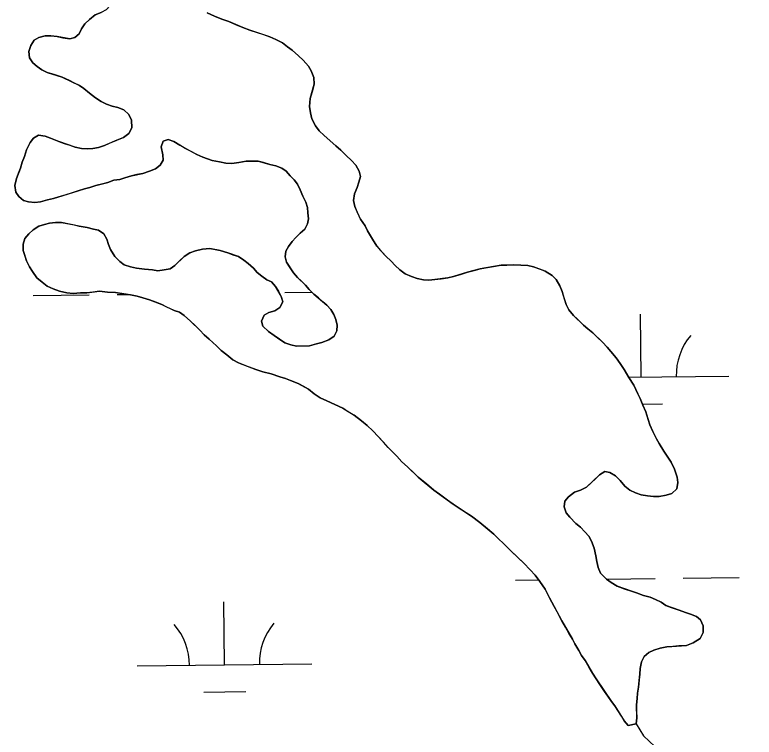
# Model space of a CAD drawing. Extents: x 3694830 to 3732949, y 415201 to 440970.
# Drawn here: x 3728296.6 to 3728719.7, y 427189.6 to 427603 of the extents above; entities that cross this region are included whole.
import ezdxf

# ---------------------------------------------------------------- set-up
doc = ezdxf.new("R2010")
doc.units = 0
doc.layers.add('V-TOPO-SHOR', color=7, linetype='Continuous')
doc.layers.add('V-WETL-SWMP', color=7, linetype='Continuous')

msp = doc.modelspace()

# ---------------------------------------------------------------- linework, layer by layer
at = {"layer": 'V-TOPO-SHOR'}
for points in [[(3728333.54, 427562.56), (3728330.8, 427563.86), (3728327.83, 427565.38), (3728323.73, 427567.32), (3728319.17, 427568.81), (3728315.08, 427570.08), (3728312.11, 427571.6), (3728309.36, 427573.35), (3728306.83, 427575.55), (3728304.96, 427578.45), (3728304.66, 427582.06), (3728305.72, 427585.47), (3728307.69, 427588.45), (3728310.37, 427590.08), (3728313.96, 427591.06), (3728317.12, 427590.91), (3728320.75, 427590.53), (3728324.15, 427589.92), (3728328, 427589.33), (3728330.92, 427590.07), (3728333.36, 427592.15), (3728334.66, 427594.89), (3728336.63, 427597.87), (3728339.29, 427600.41), (3728342.62, 427602.97), (3728345.98, 427604.39)], [(3728406.75, 427604.1), (3728410.86, 427602.15), (3728414.96, 427600.43), (3728419.06, 427599.16), (3728422.93, 427597.44), (3728427.03, 427595.72), (3728431.13, 427594.22), (3728438.87, 427591.67), (3728442.51, 427590.4), (3728445.93, 427588.89), (3728449.81, 427586.94), (3728452.57, 427584.74), (3728455.32, 427582.76), (3728459, 427579.45), (3728461.54, 427577.02), (3728464.55, 427573.7), (3728466.19, 427571.02), (3728467.62, 427567.21), (3728467.93, 427563.38), (3728466.67, 427558.83), (3728465.62, 427555.19), (3728465.27, 427550.44), (3728465.79, 427546.84), (3728466.54, 427543.47), (3728468.66, 427539.45), (3728470.76, 427536.55), (3728473.52, 427533.9), (3728476.98, 427530.81), (3728480.2, 427527.94), (3728483.19, 427525.52), (3728486.19, 427522.42)], [(3728455.38, 427473.2), (3728457.37, 427475.5), (3728459.8, 427478.04), (3728462.46, 427480.36), (3728463.98, 427483.33), (3728464.59, 427486.27), (3728464.29, 427489.66), (3728464, 427492.81), (3728463.04, 427495.73), (3728461.38, 427499.31), (3728459.95, 427502.89), (3728458.3, 427506.02), (3728456.44, 427508.47), (3728454.13, 427510.9), (3728451.82, 427513.56), (3728449.29, 427515.32), (3728445.88, 427516.6), (3728442.47, 427517.43), (3728438.83, 427518.48), (3728435.88, 427519.33), (3728432.49, 427519.25), (3728428.88, 427519.18), (3728424.83, 427518.41), (3728420.77, 427517.88), (3728417.39, 427518.03), (3728413.75, 427518.86), (3728409.44, 427519.67), (3728404.21, 427521.59), (3728400.79, 427523.1), (3728397.13, 427525.05), (3728394.16, 427526.58), (3728390.96, 427528.31), (3728387.53, 427530.5), (3728384.34, 427531.56), (3728381.43, 427530.6), (3728380.36, 427527.41), (3728381.36, 427522.91), (3728381.43, 427519.75), (3728379.68, 427517.01), (3728377.02, 427514.92), (3728373.66, 427513.49), (3728369.84, 427512.28), (3728366.47, 427511.53), (3728363.32, 427510.79), (3728359.5, 427509.8), (3728356.59, 427508.84), (3728353.21, 427508.31), (3728349.85, 427507.11), (3728346.93, 427506.37), (3728342.88, 427505.38), (3728339.52, 427504.18), (3728336.37, 427503.44), (3728332.78, 427502.23), (3728328.74, 427501.02), (3728325.83, 427500.05), (3728321.79, 427498.84), (3728318.64, 427497.87), (3728315.27, 427497.12), (3728311.23, 427495.9), (3728308.07, 427495.61), (3728304.45, 427495.99), (3728301.5, 427496.83), (3728298.97, 427499.03), (3728297.11, 427501.48), (3728296.57, 427505.31), (3728297.62, 427509.39), (3728298.68, 427512.35), (3728299.75, 427515.31), (3728300.81, 427518.73), (3728302.1, 427521.91), (3728303.37, 427525.78), (3728305.31, 427529.89), (3728307.3, 427532.42), (3728310.2, 427534.06), (3728314.05, 427533.46), (3728317.01, 427532.4), (3728321.79, 427530.46), (3728324.75, 427529.4), (3728328.16, 427528.34), (3728331.12, 427527.27), (3728334.75, 427526.45), (3728338.15, 427526.29), (3728341.3, 427526.58), (3728344.46, 427527.1), (3728347.82, 427528.3), (3728350.73, 427529.49), (3728354.98, 427531.17), (3728358.79, 427532.83), (3728361.9, 427535.15), (3728363.64, 427538.35), (3728363.33, 427542.64), (3728361.9, 427546), (3728358.91, 427548.64), (3728355.49, 427549.93), (3728352.31, 427550.76), (3728349.13, 427551.83), (3728345.93, 427553.34), (3728342.72, 427555.53), (3728339.28, 427558.17), (3728336.06, 427560.81), (3728333.54, 427562.56)], [(3728486.19, 427522.42), (3728489.19, 427519.55), (3728491.73, 427516.89), (3728493.61, 427513.54), (3728494.35, 427510.4), (3728493.51, 427507.22), (3728492.45, 427504.26), (3728490.94, 427500.61), (3728490.35, 427496.76), (3728491.1, 427493.39), (3728492.76, 427489.58), (3728494.42, 427486), (3728496.98, 427482.22), (3728498.4, 427479.31), (3728501.21, 427474.62), (3728503.78, 427470.61), (3728505.86, 427468.17), (3728508.87, 427464.85), (3728511.87, 427461.98), (3728514.18, 427459.54), (3728516.94, 427457.11), (3728519.93, 427454.69), (3728523.57, 427453.19), (3728526.76, 427452.12), (3728530.39, 427451.3), (3728533.56, 427451.14), (3728536.94, 427451.44), (3728540.54, 427451.96), (3728544.37, 427452.5), (3728547.52, 427453.24), (3728551.56, 427454.46), (3728555.6, 427455.67), (3728559.42, 427456.66), (3728562.79, 427457.63), (3728565.94, 427458.15), (3728570.44, 427458.92), (3728574.94, 427459.7), (3728578.1, 427459.76), (3728582.17, 427459.85), (3728586.23, 427459.71), (3728590.08, 427459.56), (3728593.48, 427458.73), (3728597.12, 427457.46), (3728600.08, 427456.39), (3728603.98, 427453.76), (3728606.29, 427451.55), (3728608.4, 427447.98), (3728609.82, 427444.62), (3728610.8, 427441.25), (3728612.01, 427437.22), (3728613.66, 427434.09), (3728616.21, 427430.98), (3728618.52, 427428.77), (3728621.98, 427425.45), (3728624.5, 427423.25), (3728627.26, 427421.05), (3728630.03, 427418.39), (3728632.8, 427415.74), (3728635.57, 427412.86), (3728637.65, 427410.42), (3728640.67, 427406.65), (3728642.99, 427403.53), (3728645.33, 427399.97), (3728647.91, 427395.51), (3728650.71, 427391.05), (3728653.08, 427386.13), (3728654.49, 427383.45), (3728655.93, 427379.64), (3728657.59, 427375.83), (3728658.8, 427372.02), (3728660, 427368.43), (3728661.66, 427364.62), (3728663.79, 427360.38), (3728665.2, 427357.7), (3728668, 427353.24), (3728670.33, 427349.9), (3728672.2, 427347), (3728674.1, 427342.97), (3728675.54, 427338.49), (3728676.06, 427335.34), (3728675.46, 427331.71), (3728672.58, 427329.16), (3728669.21, 427328.19), (3728665.39, 427327.43), (3728662, 427327.36), (3728658.61, 427327.74), (3728654.98, 427328.34), (3728651.79, 427329.4), (3728648.6, 427330.91), (3728645.61, 427333.34), (3728643.06, 427336.45), (3728640.29, 427339.1), (3728637.09, 427341.06), (3728634.14, 427341.67), (3728631.24, 427339.81), (3728629.03, 427337.73), (3728626.37, 427335.19), (3728623.71, 427332.65), (3728620.36, 427330.99), (3728616.77, 427329.79), (3728613.44, 427327.23)], [(3728326.34, 427443.82), (3728322.25, 427444.86), (3728318.61, 427446.14), (3728315.19, 427447.65), (3728312.2, 427450.07), (3728309.21, 427452.49), (3728306.65, 427456.05), (3728305.01, 427458.73), (3728303.36, 427462.3), (3728302.39, 427465.22), (3728301.43, 427468.14), (3728301.35, 427471.75), (3728302.41, 427474.93), (3728304.61, 427477.69), (3728307.05, 427480), (3728310.39, 427482.11), (3728313.54, 427483.08), (3728316.46, 427483.82), (3728319.84, 427484.11), (3728323.23, 427484.18), (3728326.4, 427483.57), (3728330.48, 427482.76), (3728333.43, 427482.14), (3728337.97, 427481.34), (3728341.61, 427480.28), (3728344.56, 427479.67), (3728347.53, 427477.7), (3728349.18, 427474.57), (3728350.15, 427471.65), (3728351.34, 427468.74), (3728353.91, 427464.73), (3728356.68, 427461.85), (3728359.2, 427459.87), (3728362.84, 427458.82), (3728366.25, 427457.99), (3728370.78, 427457.41), (3728375.3, 427457.05), (3728378.48, 427456.44), (3728382.08, 427456.97), (3728385.46, 427457.72), (3728388.13, 427459.58), (3728390.78, 427462.12), (3728393.44, 427464.66), (3728396.78, 427466.77), (3728399.92, 427467.96), (3728403.96, 427468.95), (3728408.25, 427469.27), (3728411.2, 427468.65), (3728414.15, 427468.04), (3728418.47, 427466.77), (3728421.43, 427465.71), (3728424.61, 427464.65), (3728427.59, 427462.67), (3728430.12, 427460.7), (3728433.11, 427458.05), (3728435.2, 427455.61), (3728437.95, 427453.41), (3728440.71, 427451.43), (3728443.45, 427450.14), (3728445.76, 427447.47), (3728447.4, 427444.8), (3728449.04, 427441.89), (3728450.01, 427438.75), (3728448.27, 427435.55), (3728445.37, 427433.69), (3728442.01, 427432.71), (3728439.33, 427431.07), (3728437.82, 427427.65), (3728438.56, 427424.73), (3728441.79, 427421.86), (3728445, 427419.45), (3728448.21, 427417.26), (3728451.19, 427415.29), (3728454.6, 427414.23), (3728457.78, 427413.39), (3728462.07, 427413.48), (3728465.23, 427413.55), (3728469.27, 427414.76), (3728472.19, 427415.5), (3728476.23, 427416.95), (3728479.34, 427419.04), (3728480.86, 427422.24), (3728481.02, 427425.4), (3728480.27, 427428.55), (3728479.08, 427431.46), (3728477.44, 427434.36), (3728475.13, 427436.8), (3728472.83, 427438.79), (3728470.29, 427440.99), (3728467.76, 427443.2), (3728465, 427445.85), (3728462.91, 427448.29), (3728460.6, 427450.5), (3728458.3, 427452.71), (3728455.98, 427455.37), (3728454.12, 427458.27), (3728452.02, 427461.39), (3728451.27, 427464.53), (3728451.66, 427467.7), (3728453.18, 427470.45), (3728455.38, 427473.2)], [(3728647.61, 427196.26), (3728645.29, 427198.92), (3728643.66, 427201.6), (3728641.55, 427204.94), (3728639.91, 427207.61), (3728638.06, 427210.06), (3728635.96, 427213.18), (3728634.09, 427215.85), (3728631.29, 427219.86), (3728629.2, 427222.98), (3728627.09, 427226.32), (3728625.22, 427229.44), (3728622.88, 427233.46), (3728620.78, 427236.35), (3728619.37, 427239.26), (3728617.03, 427243.05), (3728615.61, 427245.73), (3728613.74, 427248.85), (3728611.63, 427252.65), (3728609.52, 427256.22), (3728606.92, 427261.36), (3728605.28, 427264.49), (3728602.46, 427269.4), (3728600.1, 427274.32), (3728597.07, 427278.77), (3728594.28, 427282.32), (3728591.51, 427285.43), (3728587.81, 427289.19), (3728585.04, 427291.84), (3728580.2, 427296.48), (3728576.28, 427300.47), (3728573.29, 427303.12), (3728570.74, 427305.77), (3728567.06, 427308.86), (3728562.7, 427312.38), (3728557.88, 427316.12), (3728554.9, 427318.09), (3728551.46, 427320.27), (3728547.34, 427322.9), (3728544.13, 427325.31), (3728539.54, 427328.6), (3728536.33, 427331.02), (3728532.19, 427334.55), (3728527.36, 427338.51), (3728524.82, 427340.94), (3728521.36, 427344.26), (3728518.14, 427347.13), (3728515.13, 427350.45), (3728512.83, 427352.66), (3728510.29, 427355.32), (3728507.51, 427358.42), (3728504.5, 427361.75), (3728501.5, 427364.85), (3728498.27, 427367.94), (3728495.05, 427370.58), (3728490.69, 427373.88), (3728487.03, 427376.06), (3728484.28, 427377.81), (3728479.72, 427379.97), (3728475.16, 427382.13), (3728471.28, 427383.86), (3728467.84, 427386.04), (3728464.62, 427388.69), (3728461.88, 427390.21), (3728458.68, 427391.95), (3728454.35, 427393.67), (3728451.39, 427394.96), (3728448.21, 427395.8), (3728443.2, 427397.5), (3728438.43, 427398.75), (3728434.57, 427400.03), (3728428.87, 427402.16), (3728424.55, 427403.88), (3728421.35, 427405.62), (3728417.9, 427408.48), (3728414.68, 427410.9), (3728411.92, 427413.55), (3728407.77, 427417.3), (3728405, 427419.95), (3728402.46, 427422.61), (3728399.7, 427425.27), (3728397.16, 427427.7), (3728393.48, 427431.01), (3728390.73, 427432.75), (3728387.77, 427433.82), (3728383.66, 427435.77), (3728380.69, 427437.29), (3728377.28, 427438.57), (3728373.63, 427439.85), (3728369.77, 427441.12), (3728366.59, 427441.96), (3728362.73, 427442.78), (3728358.88, 427443.38), (3728354.12, 427444.18), (3728349.6, 427444.31), (3728345.06, 427444.89), (3728341.23, 427444.36), (3728337.86, 427443.83), (3728334.24, 427443.98), (3728329.96, 427443.44), (3728326.34, 427443.82)], [(3728613.44, 427327.23), (3728611.23, 427324.7), (3728610.85, 427321.53), (3728612.05, 427317.94), (3728614.14, 427315.5), (3728617.6, 427311.96), (3728620.36, 427309.76), (3728622.67, 427307.1), (3728624.98, 427304.66), (3728626.63, 427301.76), (3728628.07, 427297.72), (3728629.06, 427293.45), (3728629.58, 427290.07), (3728630.33, 427286.7), (3728631.75, 427283.57), (3728635.22, 427280.03), (3728637.75, 427278.05), (3728641.18, 427276.09), (3728645.27, 427274.6), (3728649.37, 427273.1), (3728652.32, 427272.26), (3728656.42, 427270.77), (3728660.06, 427269.71), (3728663.25, 427268.42), (3728666.44, 427266.91), (3728669.2, 427264.94), (3728672.16, 427263.87), (3728676.71, 427262.38), (3728680.35, 427260.88), (3728683.3, 427260.04), (3728686.72, 427258.76), (3728689.02, 427256.77), (3728690.45, 427253.42), (3728690.53, 427249.58), (3728688.79, 427246.15), (3728684.78, 427243.58), (3728680.97, 427242.15), (3728676.46, 427241.82), (3728673.08, 427241.52), (3728669.7, 427241.23), (3728665.87, 427240.47), (3728662.28, 427239.49), (3728659.37, 427238.07), (3728656.71, 427235.76), (3728655.19, 427232.79), (3728654.37, 427228.93), (3728654.21, 427225.77), (3728653.83, 427222.37), (3728653.47, 427218.29), (3728652.86, 427214.89), (3728652.7, 427211.73), (3728652.33, 427208.1), (3728652.41, 427204.27), (3728652.48, 427200.65), (3728652.1, 427197.26), (3728647.61, 427196.26)], [(3728652.1, 427197.26), (3728656.32, 427190.34), (3728662.77, 427184.38), (3728668.91, 427182.25), (3728678.69, 427179.07), (3728688.71, 427175.22), (3728697.41, 427170.21), (3728703.38, 427165.59), (3728708.03, 427159.36), (3728711.66, 427147.92), (3728711.19, 427137.97), (3728709.57, 427128.9), (3728709.05, 427121.66), (3728709.66, 427113.99), (3728710.92, 427108.14), (3728719.68, 427095.41)]]:
    msp.add_lwpolyline(points, dxfattribs=at)
at = {"layer": 'V-WETL-SWMP'}
for p, q in [((3728451.17, 427444.02), (3728466.71, 427444.21)), ((3728307.18, 427442.3), (3728339.18, 427442.68)), ((3728355.18, 427442.88), (3728361.66, 427442.95)), ((3728655.08, 427395.71), (3728654.65, 427431.7)), ((3728647.84, 427395.62), (3728705.07, 427396.3)), ((3728655.68, 427380.28), (3728667.26, 427380.42)), ((3728583.05, 427279.41), (3728596.44, 427279.57)), ((3728635.22, 427280.03), (3728663.05, 427280.36)), ((3728679.04, 427280.55), (3728711.04, 427280.93)), ((3728416.55, 427230.99), (3728416.12, 427266.99)), ((3728366.56, 427230.39), (3728466.55, 427231.58)), ((3728404.74, 427215.42), (3728428.74, 427215.7))]:
    msp.add_line(p, q, dxfattribs=at)
for points in [[(3728336.71, 427657.96), (3728336.56, 427654.79), (3728337.76, 427651.43), (3728338.73, 427647.84), (3728339.7, 427644.92), (3728340.44, 427642), (3728340.96, 427638.62), (3728341.72, 427635.02), (3728342.49, 427630.52), (3728343.7, 427626.93), (3728347.65, 427621.6), (3728349.75, 427618.48), (3728351.64, 427614.68), (3728351.93, 427611.29), (3728351.09, 427608.34), (3728348.89, 427605.81), (3728345.98, 427604.39), (3728342.62, 427602.97), (3728339.29, 427600.41)], [(3728339.29, 427600.41), (3728336.63, 427597.87), (3728334.66, 427594.89), (3728333.36, 427592.15), (3728330.92, 427590.07), (3728328, 427589.33), (3728320.75, 427590.53), (3728317.12, 427590.9), (3728313.96, 427591.06), (3728310.37, 427590.08), (3728307.69, 427588.45), (3728305.72, 427585.47), (3728304.66, 427582.06), (3728304.96, 427578.45), (3728306.83, 427575.55), (3728309.37, 427573.35), (3728312.11, 427571.6), (3728315.08, 427570.08), (3728323.72, 427567.33), (3728333.54, 427562.56), (3728336.06, 427560.81), (3728339.28, 427558.17), (3728342.72, 427555.53), (3728345.93, 427553.34), (3728349.13, 427551.82), (3728352.31, 427550.76), (3728355.49, 427549.93), (3728358.91, 427548.64), (3728361.9, 427546), (3728363.33, 427542.64), (3728363.64, 427538.35), (3728361.9, 427535.15), (3728358.79, 427532.83), (3728354.98, 427531.17), (3728347.82, 427528.3), (3728344.45, 427527.1), (3728341.3, 427526.58), (3728338.15, 427526.29), (3728334.75, 427526.45), (3728331.12, 427527.27), (3728321.79, 427530.46), (3728317.01, 427532.4), (3728314.05, 427533.46), (3728310.2, 427534.06), (3728307.29, 427532.42), (3728305.31, 427529.89), (3728303.37, 427525.78), (3728302.1, 427521.91), (3728300.81, 427518.72), (3728299.75, 427515.31), (3728297.62, 427509.4), (3728296.57, 427505.31), (3728297.11, 427501.48), (3728298.97, 427499.03), (3728301.5, 427496.83), (3728304.45, 427495.99), (3728308.07, 427495.61), (3728311.23, 427495.9), (3728315.27, 427497.12), (3728318.64, 427497.87), (3728332.78, 427502.23), (3728336.37, 427503.44), (3728339.52, 427504.18), (3728342.88, 427505.38), (3728349.85, 427507.11), (3728353.21, 427508.31), (3728356.59, 427508.84), (3728359.5, 427509.8), (3728363.32, 427510.79), (3728369.84, 427512.28), (3728373.66, 427513.49), (3728377.02, 427514.92), (3728379.68, 427517.01), (3728381.43, 427519.75), (3728381.36, 427522.91), (3728380.37, 427527.41), (3728381.43, 427530.6), (3728384.34, 427531.56), (3728387.53, 427530.5), (3728390.96, 427528.31), (3728400.79, 427523.1), (3728404.21, 427521.59), (3728409.44, 427519.67), (3728413.75, 427518.86), (3728417.39, 427518.03), (3728420.78, 427517.88), (3728424.83, 427518.41), (3728428.88, 427519.18), (3728435.88, 427519.33), (3728442.47, 427517.43), (3728445.88, 427516.6), (3728449.29, 427515.32), (3728451.82, 427513.56), (3728454.13, 427510.9), (3728456.44, 427508.47), (3728458.3, 427506.02), (3728459.95, 427502.89), (3728461.38, 427499.31), (3728463.04, 427495.73), (3728464, 427492.81), (3728464.29, 427489.66)], [(3728480.2, 427527.94), (3728473.52, 427533.9), (3728470.76, 427536.55), (3728468.66, 427539.45), (3728466.54, 427543.47), (3728465.79, 427546.84), (3728465.27, 427550.44), (3728465.62, 427555.19), (3728467.93, 427563.38), (3728467.62, 427567.21), (3728466.19, 427571.02), (3728464.55, 427573.7), (3728461.54, 427577.02), (3728459, 427579.45), (3728455.32, 427582.76), (3728452.57, 427584.74), (3728449.81, 427586.94), (3728445.93, 427588.89), (3728442.51, 427590.4), (3728431.13, 427594.22), (3728427.04, 427595.72), (3728419.06, 427599.16), (3728414.96, 427600.43), (3728410.86, 427602.15), (3728406.75, 427604.1)], [(3728631.75, 427283.57), (3728630.33, 427286.7), (3728629.58, 427290.08), (3728629.06, 427293.45), (3728628.07, 427297.72), (3728626.63, 427301.76), (3728624.98, 427304.66), (3728622.67, 427307.1), (3728620.36, 427309.76), (3728617.6, 427311.96), (3728614.14, 427315.5), (3728612.05, 427317.94), (3728610.85, 427321.53), (3728611.23, 427324.7), (3728613.44, 427327.23), (3728616.77, 427329.79), (3728620.36, 427330.99), (3728623.71, 427332.65), (3728631.24, 427339.81), (3728634.14, 427341.68), (3728637.09, 427341.06), (3728640.29, 427339.1), (3728643.06, 427336.44), (3728645.61, 427333.34), (3728648.6, 427330.91), (3728651.79, 427329.4), (3728654.98, 427328.34), (3728658.6, 427327.74), (3728662, 427327.36), (3728665.39, 427327.43), (3728669.21, 427328.19), (3728672.58, 427329.16), (3728675.46, 427331.71), (3728676.06, 427335.34), (3728675.54, 427338.49), (3728674.1, 427342.97), (3728672.2, 427347), (3728670.33, 427349.9), (3728668, 427353.24), (3728665.2, 427357.7), (3728663.79, 427360.38), (3728661.66, 427364.62), (3728660, 427368.43), (3728657.59, 427375.83), (3728655.93, 427379.64), (3728654.49, 427383.45), (3728653.08, 427386.13), (3728650.71, 427391.05), (3728647.91, 427395.51), (3728645.33, 427399.97), (3728642.99, 427403.53), (3728640.67, 427406.65), (3728637.65, 427410.42), (3728635.57, 427412.86), (3728632.8, 427415.74), (3728627.26, 427421.05), (3728624.5, 427423.25), (3728621.97, 427425.45), (3728616.21, 427430.98), (3728613.66, 427434.09), (3728612.01, 427437.21), (3728609.82, 427444.62), (3728608.4, 427447.98), (3728606.29, 427451.55), (3728603.98, 427453.76), (3728600.08, 427456.39), (3728593.48, 427458.73), (3728590.08, 427459.57), (3728582.17, 427459.85), (3728574.94, 427459.7), (3728562.79, 427457.63), (3728555.6, 427455.67), (3728547.52, 427453.24), (3728544.37, 427452.5), (3728536.94, 427451.44), (3728533.56, 427451.14), (3728530.39, 427451.3), (3728526.76, 427452.12), (3728523.57, 427453.19), (3728519.93, 427454.69), (3728516.94, 427457.11), (3728514.18, 427459.54), (3728511.87, 427461.98), (3728508.87, 427464.85), (3728503.78, 427470.61), (3728501.21, 427474.62), (3728498.4, 427479.31), (3728496.98, 427482.22), (3728494.42, 427486), (3728491.1, 427493.39), (3728490.35, 427496.76), (3728490.94, 427500.61), (3728492.45, 427504.26), (3728493.52, 427507.22), (3728494.35, 427510.4), (3728493.61, 427513.54), (3728491.73, 427516.89), (3728489.19, 427519.55), (3728486.19, 427522.42), (3728483.19, 427525.52), (3728480.2, 427527.94)], [(3728464.29, 427489.66), (3728464.59, 427486.27), (3728463.98, 427483.33), (3728462.46, 427480.36), (3728459.8, 427478.04), (3728457.37, 427475.5), (3728455.38, 427473.2), (3728453.18, 427470.45), (3728451.66, 427467.7), (3728451.27, 427464.53), (3728452.02, 427461.39), (3728455.98, 427455.37), (3728458.3, 427452.71), (3728462.91, 427448.29), (3728465, 427445.85), (3728467.76, 427443.2), (3728475.13, 427436.8), (3728477.44, 427434.36), (3728479.08, 427431.46), (3728480.27, 427428.55), (3728481.02, 427425.4), (3728480.86, 427422.24), (3728479.34, 427419.04), (3728476.23, 427416.95), (3728472.19, 427415.5), (3728469.27, 427414.76), (3728465.23, 427413.55), (3728457.78, 427413.39), (3728454.6, 427414.23), (3728451.19, 427415.29), (3728445, 427419.45), (3728441.79, 427421.86), (3728438.56, 427424.73), (3728437.82, 427427.65), (3728439.33, 427431.07), (3728442.01, 427432.71), (3728445.37, 427433.68), (3728448.27, 427435.55), (3728450.01, 427438.75), (3728449.04, 427441.9), (3728445.76, 427447.47), (3728443.45, 427450.14), (3728440.71, 427451.43), (3728437.95, 427453.41), (3728435.2, 427455.61), (3728433.11, 427458.05), (3728430.12, 427460.7), (3728427.59, 427462.67), (3728424.61, 427464.65), (3728418.47, 427466.77), (3728414.15, 427468.04), (3728408.25, 427469.27), (3728403.97, 427468.95), (3728399.92, 427467.96), (3728396.78, 427466.77), (3728393.44, 427464.66), (3728388.13, 427459.58), (3728385.46, 427457.72), (3728382.08, 427456.97), (3728378.48, 427456.44), (3728375.3, 427457.05), (3728370.78, 427457.41), (3728366.25, 427457.99), (3728362.84, 427458.82), (3728359.21, 427459.87), (3728356.68, 427461.85), (3728353.91, 427464.73), (3728351.34, 427468.74), (3728350.15, 427471.65), (3728349.18, 427474.57), (3728347.53, 427477.7), (3728344.56, 427479.67), (3728341.6, 427480.28), (3728337.97, 427481.33), (3728333.43, 427482.14), (3728323.23, 427484.18), (3728319.84, 427484.11), (3728316.46, 427483.82), (3728313.54, 427483.08), (3728310.39, 427482.11), (3728307.05, 427480), (3728304.61, 427477.69), (3728302.41, 427474.93), (3728301.35, 427471.75), (3728301.43, 427468.14), (3728303.36, 427462.3), (3728305.02, 427458.73), (3728306.65, 427456.05), (3728309.21, 427452.49), (3728315.19, 427447.65), (3728318.61, 427446.14), (3728322.25, 427444.86), (3728326.34, 427443.82), (3728329.96, 427443.44), (3728334.24, 427443.98), (3728337.86, 427443.83), (3728345.06, 427444.89), (3728349.6, 427444.31), (3728354.12, 427444.18), (3728362.73, 427442.78), (3728366.59, 427441.96)], [(3728366.59, 427441.96), (3728369.77, 427441.12), (3728373.64, 427439.85), (3728380.69, 427437.29), (3728387.77, 427433.82), (3728390.73, 427432.75), (3728393.48, 427431.01), (3728397.16, 427427.7), (3728402.46, 427422.61), (3728405, 427419.96), (3728407.77, 427417.3), (3728411.92, 427413.55), (3728414.68, 427410.9), (3728417.9, 427408.48), (3728421.35, 427405.62), (3728424.54, 427403.88), (3728434.57, 427400.02), (3728438.43, 427398.75), (3728443.2, 427397.5), (3728448.21, 427395.79), (3728451.39, 427394.96), (3728454.35, 427393.67), (3728458.68, 427391.95), (3728464.62, 427388.69), (3728467.84, 427386.04), (3728471.28, 427383.86), (3728475.16, 427382.13), (3728484.28, 427377.81), (3728490.69, 427373.88), (3728495.05, 427370.58), (3728498.27, 427367.94), (3728501.5, 427364.85), (3728504.5, 427361.75), (3728510.29, 427355.32), (3728512.83, 427352.66), (3728515.13, 427350.45), (3728518.14, 427347.13), (3728521.36, 427344.26), (3728527.36, 427338.51), (3728536.33, 427331.02), (3728547.34, 427322.9), (3728557.88, 427316.12), (3728562.7, 427312.38), (3728570.74, 427305.77), (3728573.29, 427303.11), (3728576.28, 427300.47), (3728580.2, 427296.48), (3728587.81, 427289.19), (3728591.51, 427285.43), (3728594.28, 427282.33), (3728597.07, 427278.77), (3728600.1, 427274.32), (3728602.46, 427269.4), (3728605.28, 427264.49), (3728609.52, 427256.22), (3728615.61, 427245.73), (3728617.03, 427243.05), (3728619.37, 427239.26), (3728620.78, 427236.35), (3728622.88, 427233.46), (3728627.09, 427226.32), (3728629.2, 427222.98), (3728638.06, 427210.06), (3728639.91, 427207.62), (3728645.29, 427198.92), (3728647.61, 427196.26), (3728652.1, 427197.26), (3728652.48, 427200.65), (3728652.33, 427208.1), (3728652.7, 427211.73), (3728652.86, 427214.89), (3728653.47, 427218.29), (3728654.21, 427225.77), (3728654.37, 427228.93), (3728655.19, 427232.79), (3728656.71, 427235.76), (3728659.37, 427238.07), (3728662.28, 427239.49), (3728665.87, 427240.47), (3728669.7, 427241.23), (3728680.97, 427242.14), (3728684.78, 427243.58), (3728688.79, 427246.15), (3728690.53, 427249.58), (3728690.45, 427253.41), (3728689.02, 427256.77), (3728686.72, 427258.76), (3728683.31, 427260.04), (3728680.35, 427260.88), (3728676.71, 427262.38), (3728669.2, 427264.94), (3728666.44, 427266.91), (3728663.25, 427268.42), (3728660.06, 427269.71), (3728656.42, 427270.77), (3728652.33, 427272.26), (3728649.37, 427273.1), (3728641.18, 427276.09), (3728637.75, 427278.05), (3728635.22, 427280.03), (3728631.75, 427283.57)]]:
    msp.add_lwpolyline(points, dxfattribs=at)
for centre, start, end in [((3728710.31, 427396.84), 139.9115, 181.4552), ((3728361.31, 427230.8), 359.9115, 41.4552), ((3728471.79, 427232.12), 139.9115, 181.4552)]:
    msp.add_arc(centre, 35.25, start, end, dxfattribs=at)

doc.saveas('drawing.dxf')
